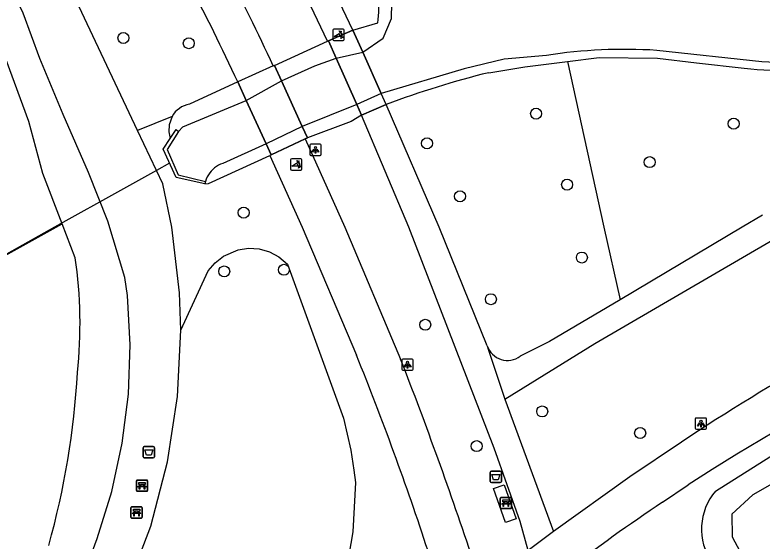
# Model space of a CAD drawing. Extents: x 159040 to 160094, y 381214 to 382518.
# Drawn here: x 159384.3 to 159450.7, y 382222.1 to 382268.9 of the extents above; entities that cross this region are included whole.
import ezdxf

# ---------------------------------------------------------------- set-up
doc = ezdxf.new("R2010")
doc.units = 0
for name, color, linetype in [('IMGEO_Afvalbak', 7, 'Continuous'), ('IMGEO_Bank', 7, 'Continuous'), ('IMGEO_Berm_groen', 7, 'Continuous'), ('IMGEO_Boom', 7, 'Continuous'), ('IMGEO_Dek', 7, 'Continuous'), ('IMGEO_Duiker', 7, 'Continuous'), ('IMGEO_Fietspad_gesloten', 7, 'Continuous'), ('IMGEO_Fietspad_open', 7, 'Continuous'), ('IMGEO_Groenvoorziening', 7, 'Continuous'), ('IMGEO_Hek', 7, 'Continuous'), ('IMGEO_Kademuur', 7, 'Continuous'), ('IMGEO_Lichtpunt', 7, 'Continuous'), ('IMGEO_Meer_plas_ven_vijver', 7, 'Continuous'), ('IMGEO_Poller', 7, 'Continuous'), ('IMGEO_Voetpad_gesloten', 7, 'Continuous'), ('IMGEO_Voetpad_open', 7, 'Continuous'), ('IMGEO_Waterloop', 7, 'Continuous')]:
    doc.layers.add(name, color=color, linetype=linetype)

msp = doc.modelspace()

# ---------------------------------------------------------------- linework, layer by layer
at = {"layer": 'IMGEO_Afvalbak'}
for p, q in [((159395.702, 382229.604), (159395.702, 382230.404)), ((159395.702, 382230.404), (159395.702, 382229.604)), ((159395.802, 382230.504), (159396.592, 382230.504)), ((159396.592, 382230.504), (159395.802, 382230.504)), ((159396.692, 382230.404), (159396.692, 382229.604)), ((159396.692, 382229.604), (159396.692, 382230.404)), ((159396.592, 382229.504), (159395.802, 382229.504)), ((159395.802, 382229.504), (159396.592, 382229.504)), ((159426.538, 382227.414), (159426.538, 382228.214)), ((159426.538, 382228.214), (159426.538, 382227.414)), ((159426.638, 382228.314), (159427.428, 382228.314)), ((159427.428, 382228.314), (159426.638, 382228.314)), ((159427.528, 382228.214), (159427.528, 382227.414)), ((159427.528, 382227.414), (159427.528, 382228.214)), ((159427.428, 382227.314), (159426.638, 382227.314)), ((159426.638, 382227.314), (159427.428, 382227.314))]:
    msp.add_line(p, q, dxfattribs=at)
for points in [[(159395.845, 382230.218), (159396.549, 382230.218), (159396.4, 382229.748), (159395.994, 382229.748), (159395.845, 382230.218)], [(159426.681, 382228.028), (159427.385, 382228.028), (159427.236, 382227.558), (159426.83, 382227.558), (159426.681, 382228.028)]]:
    msp.add_lwpolyline(points, dxfattribs=at)
for centre, start, end in [((159395.802, 382230.404), 90, 180), ((159395.802, 382230.404), 90, 180), ((159396.592, 382230.404), 0, 90), ((159396.592, 382230.404), 360, 90), ((159395.802, 382229.604), 180, 270), ((159395.802, 382229.604), 180, 270), ((159396.592, 382229.604), 270, 0), ((159396.592, 382229.604), 270, 0), ((159426.638, 382228.214), 90, 180), ((159426.638, 382228.214), 90, 180), ((159427.428, 382228.214), 0, 90), ((159427.428, 382228.214), 360, 90), ((159426.638, 382227.414), 180, 270), ((159426.638, 382227.414), 180, 270), ((159427.428, 382227.414), 270, 0), ((159427.428, 382227.414), 270, 0)]:
    msp.add_arc(centre, 0.1, start, end, dxfattribs=at)
at = {"layer": 'IMGEO_Bank'}
for p, q in [((159395.099, 382226.609), (159395.099, 382227.45)), ((159395.099, 382227.45), (159395.099, 382226.609)), ((159395.174, 382227.534), (159396.015, 382227.534)), ((159396.015, 382227.534), (159395.174, 382227.534)), ((159395.408, 382227.04), (159395.408, 382227.146)), ((159395.452, 382227.146), (159395.452, 382227.04)), ((159395.74, 382227.152), (159395.458, 382227.152)), ((159395.746, 382227.04), (159395.746, 382227.146)), ((159395.79, 382227.146), (159395.79, 382227.04)), ((159396.099, 382227.459), (159396.099, 382226.618)), ((159396.099, 382226.618), (159396.099, 382227.459)), ((159396.024, 382226.534), (159395.183, 382226.534)), ((159395.183, 382226.534), (159396.024, 382226.534)), ((159395.796, 382226.932), (159395.403, 382226.932)), ((159395.458, 382227.034), (159395.74, 382227.034)), ((159427.427, 382225.067), (159427.427, 382225.908)), ((159427.427, 382225.908), (159427.427, 382225.067)), ((159427.502, 382225.992), (159428.343, 382225.992)), ((159428.343, 382225.992), (159427.502, 382225.992)), ((159428.427, 382225.917), (159428.427, 382225.076)), ((159428.427, 382225.076), (159428.427, 382225.917)), ((159394.685, 382225.154), (159395.526, 382225.154)), ((159395.526, 382225.154), (159394.685, 382225.154)), ((159428.124, 382225.39), (159427.731, 382225.39)), ((159427.736, 382225.498), (159427.736, 382225.604)), ((159427.78, 382225.604), (159427.78, 382225.498)), ((159428.068, 382225.61), (159427.786, 382225.61)), ((159427.786, 382225.492), (159428.068, 382225.492)), ((159428.074, 382225.498), (159428.074, 382225.604)), ((159428.118, 382225.604), (159428.118, 382225.498)), ((159394.61, 382224.229), (159394.61, 382225.07)), ((159394.61, 382225.07), (159394.61, 382224.229)), ((159395.307, 382224.552), (159394.914, 382224.552)), ((159394.919, 382224.66), (159394.919, 382224.766)), ((159394.963, 382224.766), (159394.963, 382224.66)), ((159395.251, 382224.772), (159394.969, 382224.772)), ((159394.969, 382224.654), (159395.251, 382224.654)), ((159395.257, 382224.66), (159395.257, 382224.766)), ((159395.301, 382224.766), (159395.301, 382224.66)), ((159395.61, 382225.079), (159395.61, 382224.238)), ((159395.61, 382224.238), (159395.61, 382225.079)), ((159428.352, 382224.992), (159427.511, 382224.992)), ((159427.511, 382224.992), (159428.352, 382224.992)), ((159395.535, 382224.154), (159394.694, 382224.154)), ((159394.694, 382224.154), (159395.535, 382224.154))]:
    msp.add_line(p, q, dxfattribs=at)
for points in [[(159395.402, 382227.152), (159395.316, 382227.152), (159395.316, 382227.313), (159395.879, 382227.313), (159395.879, 382227.152), (159395.796, 382227.152)], [(159395.346, 382226.932), (159395.204, 382226.932), (159395.316, 382227.034), (159395.402, 382227.034)], [(159395.396, 382226.925), (159395.396, 382226.718), (159395.353, 382226.718), (159395.353, 382226.925)], [(159395.796, 382227.034), (159395.879, 382227.034), (159395.991, 382226.932), (159395.852, 382226.932)], [(159395.846, 382226.925), (159395.846, 382226.718), (159395.802, 382226.718), (159395.802, 382226.925)], [(159427.73, 382225.61), (159427.644, 382225.61), (159427.644, 382225.771), (159428.207, 382225.771), (159428.207, 382225.61), (159428.124, 382225.61)], [(159427.674, 382225.39), (159427.532, 382225.39), (159427.644, 382225.492), (159427.73, 382225.492)], [(159427.724, 382225.383), (159427.724, 382225.176), (159427.681, 382225.176), (159427.681, 382225.383)], [(159428.124, 382225.492), (159428.207, 382225.492), (159428.319, 382225.39), (159428.18, 382225.39)], [(159428.174, 382225.383), (159428.174, 382225.176), (159428.13, 382225.176), (159428.13, 382225.383)], [(159394.857, 382224.552), (159394.715, 382224.552), (159394.827, 382224.654), (159394.913, 382224.654)], [(159394.913, 382224.772), (159394.827, 382224.772), (159394.827, 382224.933), (159395.39, 382224.933), (159395.39, 382224.772), (159395.307, 382224.772)], [(159394.907, 382224.545), (159394.907, 382224.338), (159394.864, 382224.338), (159394.864, 382224.545)], [(159395.307, 382224.654), (159395.39, 382224.654), (159395.502, 382224.552), (159395.363, 382224.552)], [(159395.357, 382224.545), (159395.357, 382224.338), (159395.313, 382224.338), (159395.313, 382224.545)]]:
    msp.add_lwpolyline(points, dxfattribs=at)
for centre, radius, start, end in [((159395.177, 382227.456), 0.0779, 92.4484, 184.28452), ((159395.177, 382227.456), 0.0779, 92.4484, 184.28452), ((159395.401, 382227.145), 0.00671, 2.89567, 87.10433), ((159395.458, 382227.145), 0.00671, 92.89567, 177.10433), ((159395.74, 382227.145), 0.00671, 2.89567, 87.10433), ((159395.797, 382227.145), 0.00671, 92.89567, 177.10433), ((159396.021, 382227.456), 0.0779, 2.4484, 94.28452), ((159396.021, 382227.456), 0.0779, 2.4484, 94.28452), ((159395.177, 382226.612), 0.0779, 182.4484, 274.28452), ((159395.177, 382226.612), 0.0779, 182.4484, 274.28452), ((159395.346, 382226.925), 0.00671, 2.89567, 87.10433), ((159395.403, 382226.925), 0.00671, 92.89567, 177.10433), ((159395.401, 382227.041), 0.00671, 272.89567, 357.10433), ((159395.458, 382227.041), 0.00671, 182.89567, 267.10433), ((159395.74, 382227.041), 0.00671, 272.89567, 357.10433), ((159395.797, 382227.041), 0.00671, 182.89567, 267.10433), ((159395.795, 382226.925), 0.00671, 2.89567, 87.10433), ((159395.852, 382226.925), 0.00671, 92.89567, 177.10433), ((159396.021, 382226.612), 0.0779, 272.4484, 4.28452), ((159396.021, 382226.612), 0.0779, 272.4484, 4.28452), ((159427.505, 382225.914), 0.0779, 92.4484, 184.28452), ((159427.505, 382225.914), 0.0779, 92.4484, 184.28452), ((159428.349, 382225.914), 0.0779, 2.4484, 94.28452), ((159428.349, 382225.914), 0.0779, 2.4484, 94.28452), ((159394.688, 382225.076), 0.0779, 92.4484, 184.28452), ((159394.688, 382225.076), 0.0779, 92.4484, 184.28452), ((159395.532, 382225.076), 0.0779, 2.4484, 94.28452), ((159395.532, 382225.076), 0.0779, 2.4484, 94.28452), ((159427.674, 382225.383), 0.00671, 2.89567, 87.10433), ((159427.731, 382225.383), 0.00671, 92.89567, 177.10433), ((159427.729, 382225.603), 0.00671, 2.89567, 87.10433), ((159427.729, 382225.499), 0.00671, 272.89567, 357.10433), ((159427.786, 382225.603), 0.00671, 92.89567, 177.10433), ((159427.786, 382225.499), 0.00671, 182.89567, 267.10433), ((159428.068, 382225.603), 0.00671, 2.89567, 87.10433), ((159428.068, 382225.499), 0.00671, 272.89567, 357.10433), ((159428.125, 382225.603), 0.00671, 92.89567, 177.10433), ((159428.125, 382225.499), 0.00671, 182.89567, 267.10433), ((159428.123, 382225.383), 0.00671, 2.89567, 87.10433), ((159428.18, 382225.383), 0.00671, 92.89567, 177.10433), ((159394.857, 382224.545), 0.00671, 2.89567, 87.10433), ((159394.914, 382224.545), 0.00671, 92.89567, 177.10433), ((159394.912, 382224.765), 0.00671, 2.89567, 87.10433), ((159394.912, 382224.661), 0.00671, 272.89567, 357.10433), ((159394.969, 382224.765), 0.00671, 92.89567, 177.10433), ((159394.969, 382224.661), 0.00671, 182.89567, 267.10433), ((159395.251, 382224.765), 0.00671, 2.89567, 87.10433), ((159395.251, 382224.661), 0.00671, 272.89567, 357.10433), ((159395.308, 382224.765), 0.00671, 92.89567, 177.10433), ((159395.308, 382224.661), 0.00671, 182.89567, 267.10433), ((159395.306, 382224.545), 0.00671, 2.89567, 87.10433), ((159395.363, 382224.545), 0.00671, 92.89567, 177.10433), ((159427.505, 382225.07), 0.0779, 182.4484, 274.28452), ((159427.505, 382225.07), 0.0779, 182.4484, 274.28452), ((159428.349, 382225.07), 0.0779, 272.4484, 4.28452), ((159428.349, 382225.07), 0.0779, 272.4484, 4.28452), ((159394.688, 382224.232), 0.0779, 182.4484, 274.28452), ((159394.688, 382224.232), 0.0779, 182.4484, 274.28452), ((159395.532, 382224.232), 0.0779, 272.4484, 4.28452), ((159395.532, 382224.232), 0.0779, 272.4484, 4.28452)]:
    msp.add_arc(centre, radius, start, end, dxfattribs=at)
at = {"layer": 'IMGEO_Berm_groen'}
for points in [[(159407.262, 382264.325), (159407.381, 382264.378), (159412.071, 382266.518)], [(159415.094, 382259.948), (159414.181, 382259.404), (159410.286, 382257.929), (159410.106, 382257.845)]]:
    msp.add_lwpolyline(points, dxfattribs=at)
at = {"layer": 'IMGEO_Boom'}
for centre in [(159393.947, 382266.816), (159399.755, 382266.344), (159430.61, 382260.091), (159448.164, 382259.196), (159420.924, 382257.448), (159440.704, 382255.78), (159433.367, 382253.782), (159423.855, 382252.746), (159404.635, 382251.295), (159434.679, 382247.306), (159402.9, 382246.069), (159408.205, 382246.214), (159426.592, 382243.602), (159420.763, 382241.33), (159431.153, 382233.629), (159439.858, 382231.714), (159425.332, 382230.545)]:
    msp.add_circle(centre, 0.489, dxfattribs=at)
at = {"layer": 'IMGEO_Dek'}
for points in [[(159415.208, 382265.56), (159414.339, 382267.492), (159412.176, 382266.566), (159412.854, 382265.028), (159414.677, 382260.894), (159415.094, 382259.948), (159417.301, 382260.903), (159416.859, 382261.886)], [(159408, 382263.003), (159407.381, 382264.378), (159407.262, 382264.325), (159404.108, 382262.904), (159404.856, 382261.266), (159406.623, 382257.396), (159407.065, 382256.427), (159410.106, 382257.845), (159410.286, 382257.929), (159409.829, 382258.943)]]:
    msp.add_lwpolyline(points, close=True, dxfattribs=at)
at = {"layer": 'IMGEO_Duiker'}
msp.add_lwpolyline([(159398.045, 382255.699), (159396.879, 382255.05), (159392.615, 382252.676), (159389.084, 382250.711), (159387.811, 382250), (159380.201, 382245.75)], dxfattribs=at)
at = {"layer": 'IMGEO_Fietspad_gesloten'}
for points in [[(159408, 382263.003), (159407.381, 382264.378), (159407.262, 382264.325), (159404.108, 382262.904), (159404.856, 382261.266), (159406.623, 382257.396), (159407.065, 382256.427), (159410.106, 382257.845), (159410.286, 382257.929), (159409.829, 382258.943), (159408, 382263.003)], [(159443.516, 382230.898), (159438.931, 382227.83), (159432.148, 382222.972)], [(159441.834, 382225.571), (159444.111, 382227.103)], [(159432.148, 382222.972), (159429.902, 382221.282)]]:
    msp.add_lwpolyline(points, dxfattribs=at)
for centre, radius, start, end in [((159569.277, 382032.603), 231.294, 112.63638, 122.76226), ((159551.394, 382068.727), 194.775, 114.98793, 123.63232), ((159550.829, 382064.088), 194.825, 124.01792, 127.14879)]:
    msp.add_arc(centre, radius, start, end, dxfattribs=at)
at = {"layer": 'IMGEO_Fietspad_open'}
for points in [[(159407.262, 382264.325), (159404.108, 382262.904)], [(159410.106, 382257.845), (159407.065, 382256.427), (159406.958, 382256.378)], [(159410.106, 382257.845), (159413.63, 382250), (159418.575, 382238.278)], [(159406.958, 382256.378), (159409.824, 382250), (159414.65, 382238.644)]]:
    msp.add_lwpolyline(points, dxfattribs=at)
for centre, radius, start, end in [((159203.304, 382169.335), 224.993, 24.97293, 29.90046), ((159217.197, 382176), 206.126, 24.93599, 30.42454), ((159155.248, 382133.976), 279.723, 18.17823, 21.97398), ((159083.334, 382107.527), 359.837, 18.2812, 21.3068)]:
    msp.add_arc(centre, radius, start, end, dxfattribs=at)
at = {"layer": 'IMGEO_Groenvoorziening'}
for points in [[(159395.205, 382258.594), (159374.36, 382302.742), (159376.349, 382304.177)], [(159384.897, 382204.066), (159391.603, 382222.34), (159392.913, 382226.524), (159393.845, 382230.808), (159394.39, 382235.158), (159394.544, 382239.539), (159394.306, 382243.917), (159394.073, 382245.528), (159392.572, 382250.522), (159390.845, 382254.868), (159388.589, 382260.019), (159386.531, 382264.979), (159385.05, 382269.009), (159383.506, 382272.28)], [(159414.339, 382267.492), (159416.55, 382268.144)], [(159433.389, 382264.737), (159436.223, 382265.065), (159441.397, 382265.024), (159444.878, 382264.603), (159449.108, 382264.131)], [(159426.411, 382263.728), (159429.621, 382264.234), (159433.389, 382264.737)], [(159433.389, 382264.737), (159436.636, 382250), (159438.071, 382243.558)], [(159404.108, 382262.904), (159399.807, 382260.923)], [(159398.271, 382259.839), (159395.205, 382258.594)], [(159398.271, 382259.839), (159398.011, 382259.089), (159397.966, 382258.478), (159398.11, 382257.883)], [(159399.037, 382240.851), (159398.922, 382244.167), (159398.239, 382250.005), (159397.446, 382253.848), (159396.879, 382255.05), (159395.205, 382258.594)], [(159401.192, 382253.85), (159401.496, 382253.871), (159406.958, 382256.378)], [(159399.037, 382240.851), (159401.488, 382246.118), (159402.091, 382246.844), (159402.831, 382247.43), (159404.128, 382247.989), (159405.062, 382248.125), (159406.004, 382248.065), (159406.912, 382247.81), (159407.748, 382247.371), (159408.528, 382246.713), (159413.496, 382233.037), (159414.14, 382230.198), (159414.409, 382228.403), (159414.572, 382227.32), (159414.315, 382222.934), (159413.601, 382218.6), (159412.791, 382215.478), (159410.862, 382207.931), (159409.422, 382203.758), (159402.918, 382204.782), (159392.579, 382206.409)], [(159446.561, 382226.556), (159457.574, 382233.516), (159464.652, 382237.444), (159467.582, 382238.936), (159489.253, 382247.736)], [(159392.579, 382206.409), (159388.205, 382207.097), (159388.425, 382207.663), (159391.645, 382212.672), (159394.291, 382217.935), (159396.374, 382223.445), (159397.869, 382229.143), (159398.76, 382234.967), (159399.037, 382240.851)]]:
    msp.add_lwpolyline(points, dxfattribs=at)
for centre, radius, start, end in [((159408.527, 382269.363), 8.115, 351.36025, 27.36533), ((159445.418, 382186.332), 79.696, 103.79799, 110.65921), ((159454.443, 382316.507), 52.647, 264.18343, 274.29799), ((159400.16, 382258.792), 2.16, 99.41083, 151.01264), ((159450.509, 382223.171), 5.2, 139.38659, 214.38426)]:
    msp.add_arc(centre, radius, start, end, dxfattribs=at)
at = {"layer": 'IMGEO_Hek'}
for points in [[(159414.339, 382267.492), (159415.208, 382265.56)], [(159412.854, 382265.028), (159412.176, 382266.566)], [(159414.677, 382260.894), (159412.854, 382265.028)], [(159415.208, 382265.56), (159416.859, 382261.886)], [(159407.381, 382264.378), (159408, 382263.003)], [(159408, 382263.003), (159409.829, 382258.943)], [(159404.856, 382261.266), (159404.108, 382262.904)], [(159417.301, 382260.903), (159416.859, 382261.886)], [(159406.623, 382257.396), (159404.856, 382261.266)], [(159415.094, 382259.948), (159414.677, 382260.894)], [(159409.829, 382258.943), (159410.286, 382257.929)], [(159407.065, 382256.427), (159406.623, 382257.396)]]:
    msp.add_lwpolyline(points, dxfattribs=at)
at = {"layer": 'IMGEO_Kademuur'}
for points in [[(159398.83, 382258.516), (159397.841, 382256.911), (159398.817, 382254.666), (159401.245, 382254.074)], [(159398.11, 382257.883), (159398.623, 382258.666), (159398.83, 382258.516)], [(159401.192, 382253.85), (159398.635, 382254.417), (159397.481, 382256.924), (159398.11, 382257.883)], [(159401.245, 382254.074), (159401.192, 382253.85)]]:
    msp.add_lwpolyline(points, dxfattribs=at)
at = {"layer": 'IMGEO_Lichtpunt'}
for p, q in [((159410.511, 382257.283), (159410.511, 382256.476)), ((159410.511, 382257.283), (159410.511, 382256.476)), ((159411.413, 382257.378), (159410.605, 382257.378)), ((159411.413, 382257.378), (159410.605, 382257.378)), ((159411.507, 382256.476), (159411.507, 382257.283)), ((159411.507, 382256.476), (159411.507, 382257.283)), ((159410.605, 382256.382), (159411.413, 382256.382)), ((159410.605, 382256.382), (159411.413, 382256.382)), ((159418.689, 382238.189), (159418.689, 382237.382)), ((159418.689, 382238.189), (159418.689, 382237.382)), ((159419.591, 382238.284), (159418.783, 382238.284)), ((159419.591, 382238.284), (159418.783, 382238.284)), ((159419.685, 382237.382), (159419.685, 382238.189)), ((159419.685, 382237.382), (159419.685, 382238.189)), ((159418.783, 382237.288), (159419.591, 382237.288)), ((159418.783, 382237.288), (159419.591, 382237.288)), ((159444.759, 382232.952), (159444.759, 382232.145)), ((159444.759, 382232.952), (159444.759, 382232.145)), ((159445.661, 382233.047), (159444.853, 382233.047)), ((159445.661, 382233.047), (159444.853, 382233.047)), ((159445.755, 382232.145), (159445.755, 382232.952)), ((159445.755, 382232.145), (159445.755, 382232.952)), ((159444.853, 382232.051), (159445.661, 382232.051)), ((159444.853, 382232.051), (159445.661, 382232.051))]:
    msp.add_line(p, q, dxfattribs=at)
for points in [[(159410.885, 382256.947), (159410.924, 382256.919), (159410.736, 382256.657), (159410.698, 382256.684), (159410.885, 382256.947)], [(159410.987, 382256.899), (159411.034, 382256.899), (159411.034, 382256.577), (159410.987, 382256.577), (159410.987, 382256.899)], [(159411.097, 382256.919), (159411.135, 382256.946), (159411.322, 382256.684), (159411.283, 382256.656), (159411.097, 382256.919)], [(159419.063, 382237.853), (159419.102, 382237.825), (159418.914, 382237.563), (159418.876, 382237.59), (159419.063, 382237.853)], [(159419.165, 382237.805), (159419.212, 382237.805), (159419.212, 382237.483), (159419.165, 382237.483), (159419.165, 382237.805)], [(159419.275, 382237.825), (159419.313, 382237.852), (159419.5, 382237.59), (159419.461, 382237.562), (159419.275, 382237.825)], [(159445.133, 382232.616), (159445.172, 382232.588), (159444.984, 382232.326), (159444.946, 382232.353), (159445.133, 382232.616)], [(159445.235, 382232.568), (159445.282, 382232.568), (159445.282, 382232.246), (159445.235, 382232.246), (159445.235, 382232.568)], [(159445.345, 382232.588), (159445.383, 382232.615), (159445.57, 382232.353), (159445.531, 382232.325), (159445.345, 382232.588)]]:
    msp.add_lwpolyline(points, dxfattribs=at)
for centre in [(159411.01, 382257.081), (159419.188, 382237.987), (159445.258, 382232.75)]:
    msp.add_circle(centre, 0.0994, dxfattribs=at)
for centre, start, end in [((159410.605, 382257.283), 90, 180), ((159410.605, 382257.283), 90, 180), ((159411.413, 382257.283), 0, 90), ((159411.413, 382257.283), 0, 90), ((159410.605, 382256.476), 180, 270), ((159410.605, 382256.476), 180, 270), ((159411.413, 382256.476), 270, 0), ((159411.413, 382256.476), 270, 360), ((159418.783, 382238.189), 90, 180), ((159418.783, 382238.189), 90, 180), ((159419.591, 382238.189), 0, 90), ((159419.591, 382238.189), 0, 90), ((159418.783, 382237.382), 180, 270), ((159418.783, 382237.382), 180, 270), ((159419.591, 382237.382), 270, 0), ((159419.591, 382237.382), 270, 360), ((159444.853, 382232.952), 90, 180), ((159444.853, 382232.952), 90, 180), ((159445.661, 382232.952), 0, 90), ((159445.661, 382232.952), 0, 90), ((159444.853, 382232.145), 180, 270), ((159444.853, 382232.145), 180, 270), ((159445.661, 382232.145), 270, 0), ((159445.661, 382232.145), 270, 360)]:
    msp.add_arc(centre, 0.0946, start, end, dxfattribs=at)
at = {"layer": 'IMGEO_Meer_plas_ven_vijver'}
msp.add_lwpolyline([(159489.754, 382245.539), (159465.686, 382235.43), (159457.301, 382230.452), (159449.854, 382226.218), (159447.997, 382224.492), (159448.044, 382222.492), (159454.595, 382210.189), (159454.864, 382207.799), (159453.735, 382207.078)], dxfattribs=at)
at = {"layer": 'IMGEO_Poller'}
for p, q in [((159413.461, 382267.587), (159412.653, 382267.587)), ((159413.461, 382267.587), (159412.653, 382267.587)), ((159412.559, 382267.492), (159412.559, 382266.685)), ((159412.559, 382267.492), (159412.559, 382266.685)), ((159413.555, 382266.685), (159413.555, 382267.492)), ((159413.555, 382266.685), (159413.555, 382267.492)), ((159412.653, 382266.59), (159413.461, 382266.59)), ((159412.653, 382266.59), (159413.461, 382266.59)), ((159408.801, 382255.979), (159408.801, 382255.172)), ((159408.801, 382255.979), (159408.801, 382255.172)), ((159409.703, 382256.074), (159408.895, 382256.074)), ((159409.703, 382256.074), (159408.895, 382256.074)), ((159409.797, 382255.172), (159409.797, 382255.979)), ((159409.797, 382255.172), (159409.797, 382255.979)), ((159408.895, 382255.077), (159409.703, 382255.077)), ((159408.895, 382255.077), (159409.703, 382255.077))]:
    msp.add_line(p, q, dxfattribs=at)
for points in [[(159413.194, 382266.943), (159412.681, 382266.943), (159413.111, 382267.218)], [(159413.238, 382267.316), (159413.226, 382267.243), (159413.101, 382267.448)], [(159413.101, 382267.448), (159413.332, 382267.382), (159413.261, 382267.35)], [(159413.254, 382266.771), (159413.32, 382267.002), (159413.35, 382266.934)], [(159413.386, 382266.907), (159413.458, 382266.896), (159413.254, 382266.771)], [(159409.436, 382255.43), (159408.923, 382255.43), (159409.353, 382255.705)], [(159409.48, 382255.803), (159409.468, 382255.73), (159409.343, 382255.935)], [(159409.343, 382255.935), (159409.574, 382255.869), (159409.503, 382255.837)], [(159409.496, 382255.258), (159409.562, 382255.489), (159409.592, 382255.421)], [(159409.628, 382255.394), (159409.7, 382255.383), (159409.496, 382255.258)]]:
    msp.add_lwpolyline(points, dxfattribs=at)
for centre, radius, start, end in [((159412.653, 382267.492), 0.0946, 90, 180), ((159412.653, 382267.492), 0.0946, 90, 180), ((159413.461, 382267.492), 0.0946, 0, 90), ((159413.461, 382267.492), 0.0946, 0, 90), ((159412.866, 382266.993), 0.332, 351.32473, 42.4854), ((159412.88, 382267.003), 0.476, 351.75274, 41.16905), ((159412.88, 382267.003), 0.516, 349.35686, 42.29123), ((159412.653, 382266.685), 0.0946, 180, 270), ((159412.653, 382266.685), 0.0946, 180, 270), ((159413.461, 382266.685), 0.0946, 270, 0), ((159413.461, 382266.685), 0.0946, 270, 0), ((159408.895, 382255.979), 0.0946, 90, 180), ((159408.895, 382255.979), 0.0946, 90, 180), ((159409.108, 382255.48), 0.332, 351.32473, 42.4854), ((159409.122, 382255.49), 0.476, 351.75274, 41.16905), ((159409.122, 382255.49), 0.516, 349.35686, 42.29123), ((159409.703, 382255.979), 0.0946, 0, 90), ((159409.703, 382255.979), 0.0946, 0, 90), ((159408.895, 382255.172), 0.0946, 180, 270), ((159408.895, 382255.172), 0.0946, 180, 270), ((159409.703, 382255.172), 0.0946, 270, 0), ((159409.703, 382255.172), 0.0946, 270, 0)]:
    msp.add_arc(centre, radius, start, end, dxfattribs=at)
at = {"layer": 'IMGEO_Voetpad_gesloten'}
for points in [[(159415.208, 382265.56), (159414.339, 382267.492), (159412.176, 382266.566), (159412.854, 382265.028), (159414.677, 382260.894), (159415.094, 382259.948), (159417.301, 382260.903), (159416.859, 382261.886), (159415.208, 382265.56)], [(159417.301, 382260.903), (159415.094, 382259.948)], [(159426.267, 382239.449), (159422.008, 382250), (159417.301, 382260.903)], [(159429.902, 382221.282), (159429.21, 382223.844), (159426.881, 382230.369), (159419.295, 382250), (159415.094, 382259.948)], [(159450.718, 382251.065), (159448.924, 382250), (159438.071, 382243.558)], [(159427.843, 382234.731), (159435.826, 382239.666), (159451.639, 382248.891), (159453.769, 382250), (159453.976, 382250.108)], [(159438.071, 382243.558), (159431.799, 382239.843), (159429.194, 382238.532)], [(159426.267, 382239.449), (159426.342, 382239.167), (159427.843, 382234.731)], [(159427.843, 382234.731), (159432.148, 382222.972)]]:
    msp.add_lwpolyline(points, dxfattribs=at)
msp.add_arc((159428.071, 382240.076), 1.91, 199.18173, 306.02776, dxfattribs=at)
at = {"layer": 'IMGEO_Voetpad_open'}
for points in [[(159412.071, 382266.518), (159412.176, 382266.566), (159414.339, 382267.492)], [(159427.767, 382227.105), (159428.84, 382224.101), (159427.903, 382223.766), (159426.83, 382226.77), (159427.767, 382227.105)]]:
    msp.add_lwpolyline(points, dxfattribs=at)
for centre, radius, start, end in [((159217.519, 382175.666), 217.187, 25.01141, 30.86585), ((159216.964, 382175.909), 215.12, 24.91053, 30.77438)]:
    msp.add_arc(centre, radius, start, end, dxfattribs=at)
at = {"layer": 'IMGEO_Waterloop'}
for points in [[(159388.514, 382250.285), (159386.783, 382254.762), (159385.546, 382259.381), (159383.54, 382264.875), (159380.662, 382270.185), (159372.222, 382280.268), (159367.659, 382287.489)], [(159398.83, 382258.516), (159399.215, 382258.912), (159404.856, 382261.266), (159408, 382263.003), (159410.946, 382264.347), (159412.854, 382265.028), (159415.208, 382265.56), (159417.024, 382266.8), (159417.763, 382268.546), (159417.783, 382269.922)], [(159456.213, 382264.418), (159450.668, 382264.706), (159441.326, 382265.712)], [(159431.531, 382265.26), (159427.783, 382264.918), (159424.212, 382264.065), (159416.859, 382261.886), (159414.677, 382260.894), (159409.829, 382258.943), (159406.623, 382257.396), (159402.774, 382255.669), (159402.579, 382255.595), (159402.391, 382255.503), (159402.212, 382255.396), (159402.043, 382255.273), (159401.885, 382255.135), (159401.741, 382254.984), (159401.61, 382254.821), (159401.494, 382254.647), (159401.394, 382254.464), (159401.311, 382254.272), (159401.245, 382254.074)], [(159380.201, 382245.705), (159388.514, 382250.285)], [(159389.672, 382247.29), (159388.514, 382250.285)]]:
    msp.add_lwpolyline(points, dxfattribs=at)
for centre, radius, start, end in [((159438.488, 382220.852), 44.95, 86.38032, 98.90387), ((159348.61, 382241.417), 41.479, 354.00498, 8.1395), ((159319.242, 382240.967), 70.728, 344.21965, 356.85329)]:
    msp.add_arc(centre, radius, start, end, dxfattribs=at)

doc.saveas('drawing.dxf')
